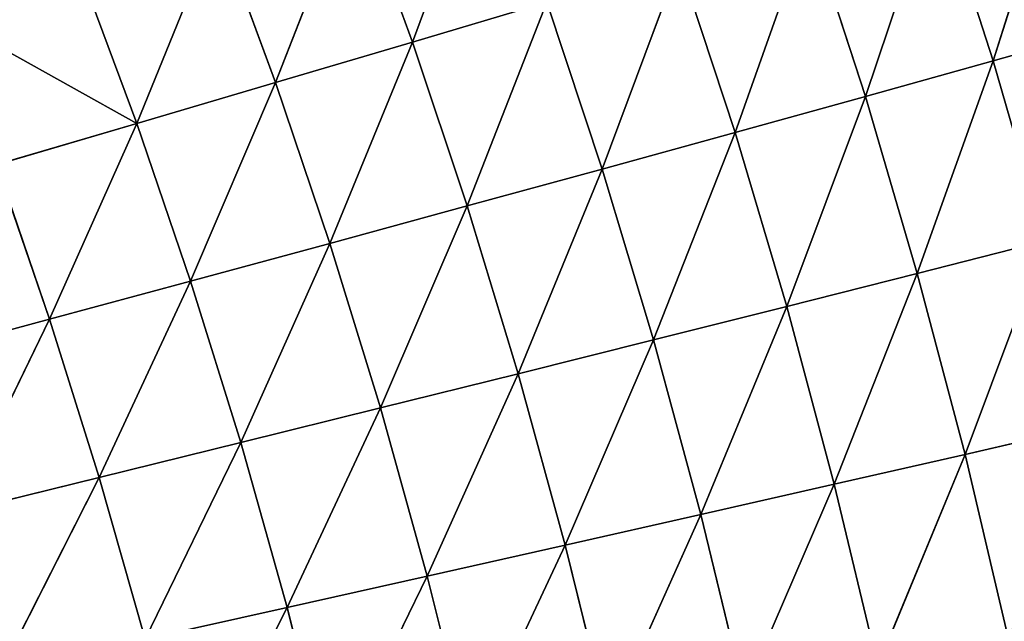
# Model space of a CAD drawing. Extents: x 0 to 500, y 0 to 390.
# Tile 844 of 1056: x 421 to 445, y 233 to 248. Entities that reach past the tile are written whole.
import ezdxf

# ---------------------------------------------------------------- set-up
doc = ezdxf.new("R2010")
doc.units = 0
doc.header["$LTSCALE"] = 25.4
doc.layers.get('0').update_dxf_attribs({"linetype": 'CONTINUOUS'})

# ---------------------------------------------------------------- blocks, each defined once
blk = doc.blocks.new('ATLANTA505_-_S_STL')
at = {"color": 0}
for p, q in [((447.676, 59.63, 142.426), (444.628, 57.374, 143.283)), ((447.676, 59.63, 142.426), (444.628, 57.374, 143.283)), ((444.628, 57.374, 143.283), (446.291, 59.597, 138.063)), ((444.628, 57.374, 143.283), (446.291, 59.597, 138.063)), ((447.07, 57.477, 152.17), (443.943, 55.347, 152.893)), ((447.07, 57.477, 152.17), (443.943, 55.347, 152.893)), ((444.628, 57.374, 143.283), (441.509, 55.238, 144.153)), ((444.628, 57.374, 143.283), (441.509, 55.238, 144.153)), ((441.509, 55.238, 144.153), (443.249, 57.337, 138.99)), ((441.509, 55.238, 144.153), (443.249, 57.337, 138.99)), ((442.777, 55.288, 148.473), (445.901, 57.421, 147.677)), ((442.777, 55.288, 148.473), (445.901, 57.421, 147.677)), ((442.777, 55.288, 148.473), (444.628, 57.374, 143.283)), ((442.777, 55.288, 148.473), (444.628, 57.374, 143.283)), ((444.628, 57.374, 143.283), (443.249, 57.337, 138.99)), ((444.628, 57.374, 143.283), (443.249, 57.337, 138.99)), ((443.943, 55.347, 152.893), (445.901, 57.421, 147.677)), ((443.943, 55.347, 152.893), (445.901, 57.421, 147.677)), ((445.901, 57.421, 147.677), (444.628, 57.374, 143.283)), ((445.901, 57.421, 147.677), (444.628, 57.374, 143.283)), ((443.943, 55.347, 152.893), (440.75, 53.333, 153.624)), ((443.943, 55.347, 152.893), (440.75, 53.333, 153.624)), ((441.811, 53.404, 158.063), (443.943, 55.347, 152.893)), ((441.811, 53.404, 158.063), (443.943, 55.347, 152.893)), ((443.943, 55.347, 152.893), (442.777, 55.288, 148.473)), ((443.943, 55.347, 152.893), (442.777, 55.288, 148.473)), ((445.006, 55.417, 157.409), (443.943, 55.347, 152.893)), ((445.006, 55.417, 157.409), (443.943, 55.347, 152.893)), ((441.509, 55.238, 144.153), (438.327, 53.22, 145.033)), ((441.509, 55.238, 144.153), (438.327, 53.22, 145.033)), ((438.327, 53.22, 145.033), (440.139, 55.199, 139.93)), ((438.327, 53.22, 145.033), (440.139, 55.199, 139.93)), ((439.588, 53.272, 149.28), (442.777, 55.288, 148.473)), ((439.588, 53.272, 149.28), (442.777, 55.288, 148.473)), ((439.588, 53.272, 149.28), (441.509, 55.238, 144.153)), ((439.588, 53.272, 149.28), (441.509, 55.238, 144.153)), ((441.509, 55.238, 144.153), (440.139, 55.199, 139.93)), ((441.509, 55.238, 144.153), (440.139, 55.199, 139.93)), ((440.75, 53.333, 153.624), (442.777, 55.288, 148.473)), ((440.75, 53.333, 153.624), (442.777, 55.288, 148.473)), ((442.777, 55.288, 148.473), (441.509, 55.238, 144.153)), ((442.777, 55.288, 148.473), (441.509, 55.238, 144.153)), ((441.811, 53.404, 158.063), (440.75, 53.333, 153.624)), ((441.811, 53.404, 158.063), (440.75, 53.333, 153.624)), ((438.327, 53.22, 145.033), (435.084, 51.316, 145.925)), ((438.327, 53.22, 145.033), (435.084, 51.316, 145.925)), ((435.084, 51.316, 145.925), (436.966, 53.178, 140.882)), ((435.084, 51.316, 145.925), (436.966, 53.178, 140.882)), ((436.338, 51.369, 150.097), (439.588, 53.272, 149.28)), ((436.338, 51.369, 150.097), (439.588, 53.272, 149.28)), ((436.338, 51.369, 150.097), (438.327, 53.22, 145.033)), ((436.338, 51.369, 150.097), (438.327, 53.22, 145.033)), ((438.327, 53.22, 145.033), (436.966, 53.178, 140.882)), ((438.327, 53.22, 145.033), (436.966, 53.178, 140.882)), ((440.75, 53.333, 153.624), (437.494, 51.432, 154.364)), ((440.75, 53.333, 153.624), (437.494, 51.432, 154.364)), ((437.494, 51.432, 154.364), (439.588, 53.272, 149.28)), ((437.494, 51.432, 154.364), (439.588, 53.272, 149.28)), ((439.588, 53.272, 149.28), (438.327, 53.22, 145.033)), ((439.588, 53.272, 149.28), (438.327, 53.22, 145.033)), ((438.553, 51.504, 158.725), (440.75, 53.333, 153.624)), ((438.553, 51.504, 158.725), (440.75, 53.333, 153.624)), ((440.75, 53.333, 153.624), (439.588, 53.272, 149.28)), ((440.75, 53.333, 153.624), (439.588, 53.272, 149.28)), ((438.553, 51.504, 158.725), (437.494, 51.432, 154.364)), ((438.553, 51.504, 158.725), (437.494, 51.432, 154.364)), ((430.447, 49.478, 142.823), (433.734, 51.273, 141.847)), ((430.447, 49.478, 142.823), (433.734, 51.273, 141.847)), ((432.287, 51.239, 137.863), (430.447, 49.478, 142.823)), ((432.287, 51.239, 137.863), (430.447, 49.478, 142.823)), ((435.084, 51.316, 145.925), (431.786, 49.522, 146.827)), ((435.084, 51.316, 145.925), (431.786, 49.522, 146.827)), ((431.786, 49.522, 146.827), (433.734, 51.273, 141.847)), ((431.786, 49.522, 146.827), (433.734, 51.273, 141.847)), ((433.03, 49.576, 150.924), (436.338, 51.369, 150.097)), ((433.03, 49.576, 150.924), (436.338, 51.369, 150.097)), ((433.03, 49.576, 150.924), (435.084, 51.316, 145.925)), ((433.03, 49.576, 150.924), (435.084, 51.316, 145.925)), ((435.084, 51.316, 145.925), (433.734, 51.273, 141.847)), ((435.084, 51.316, 145.925), (433.734, 51.273, 141.847)), ((437.494, 51.432, 154.364), (434.18, 49.639, 155.113)), ((437.494, 51.432, 154.364), (434.18, 49.639, 155.113)), ((434.18, 49.639, 155.113), (436.338, 51.369, 150.097)), ((434.18, 49.639, 155.113), (436.338, 51.369, 150.097)), ((436.338, 51.369, 150.097), (435.084, 51.316, 145.925)), ((436.338, 51.369, 150.097), (435.084, 51.316, 145.925)), ((435.235, 49.711, 159.394), (437.494, 51.432, 154.364)), ((435.235, 49.711, 159.394), (437.494, 51.432, 154.364)), ((437.494, 51.432, 154.364), (436.338, 51.369, 150.097)), ((437.494, 51.432, 154.364), (436.338, 51.369, 150.097)), ((429.669, 47.887, 151.76), (433.03, 49.576, 150.924)), ((429.669, 47.887, 151.76), (433.03, 49.576, 150.924)), ((434.18, 49.639, 155.113), (430.811, 47.949, 155.87)), ((434.18, 49.639, 155.113), (430.811, 47.949, 155.87)), ((430.811, 47.949, 155.87), (433.03, 49.576, 150.924)), ((430.811, 47.949, 155.87), (433.03, 49.576, 150.924)), ((433.03, 49.576, 150.924), (431.786, 49.522, 146.827)), ((433.03, 49.576, 150.924), (431.786, 49.522, 146.827)), ((431.861, 48.021, 160.07), (434.18, 49.639, 155.113)), ((431.861, 48.021, 160.07), (434.18, 49.639, 155.113)), ((434.18, 49.639, 155.113), (433.03, 49.576, 150.924)), ((434.18, 49.639, 155.113), (433.03, 49.576, 150.924)), ((435.235, 49.711, 159.394), (434.18, 49.639, 155.113)), ((435.235, 49.711, 159.394), (434.18, 49.639, 155.113)), ((427.108, 47.789, 143.811), (430.447, 49.478, 142.823)), ((427.108, 47.789, 143.811), (430.447, 49.478, 142.823)), ((429.014, 49.443, 138.911), (427.108, 47.789, 143.811)), ((429.014, 49.443, 138.911), (427.108, 47.789, 143.811)), ((431.786, 49.522, 146.827), (428.434, 47.833, 147.74)), ((431.786, 49.522, 146.827), (428.434, 47.833, 147.74)), ((428.434, 47.833, 147.74), (430.447, 49.478, 142.823)), ((428.434, 47.833, 147.74), (430.447, 49.478, 142.823)), ((429.014, 49.443, 138.911), (430.447, 49.478, 142.823)), ((429.014, 49.443, 138.911), (430.447, 49.478, 142.823)), ((429.669, 47.887, 151.76), (431.786, 49.522, 146.827)), ((429.669, 47.887, 151.76), (431.786, 49.522, 146.827)), ((431.786, 49.522, 146.827), (430.447, 49.478, 142.823)), ((431.786, 49.522, 146.827), (430.447, 49.478, 142.823)), ((426.257, 46.298, 152.604), (429.669, 47.887, 151.76)), ((426.257, 46.298, 152.604), (429.669, 47.887, 151.76)), ((430.811, 47.949, 155.87), (427.39, 46.36, 156.635)), ((430.811, 47.949, 155.87), (427.39, 46.36, 156.635)), ((427.39, 46.36, 156.635), (429.669, 47.887, 151.76)), ((427.39, 46.36, 156.635), (429.669, 47.887, 151.76)), ((428.433, 46.43, 160.753), (430.811, 47.949, 155.87)), ((428.433, 46.43, 160.753), (430.811, 47.949, 155.87)), ((429.669, 47.887, 151.76), (428.434, 47.833, 147.74)), ((429.669, 47.887, 151.76), (428.434, 47.833, 147.74)), ((430.811, 47.949, 155.87), (429.669, 47.887, 151.76)), ((430.811, 47.949, 155.87), (429.669, 47.887, 151.76)), ((431.861, 48.021, 160.07), (430.811, 47.949, 155.87)), ((431.861, 48.021, 160.07), (430.811, 47.949, 155.87)), ((423.721, 46.201, 144.809), (427.108, 47.789, 143.811)), ((423.721, 46.201, 144.809), (427.108, 47.789, 143.811)), ((425.69, 47.753, 139.972), (423.721, 46.201, 144.809)), ((425.69, 47.753, 139.972), (423.721, 46.201, 144.809)), ((428.434, 47.833, 147.74), (425.033, 46.245, 148.663)), ((428.434, 47.833, 147.74), (425.033, 46.245, 148.663)), ((425.033, 46.245, 148.663), (427.108, 47.789, 143.811)), ((425.033, 46.245, 148.663), (427.108, 47.789, 143.811)), ((425.69, 47.753, 139.972), (427.108, 47.789, 143.811)), ((425.69, 47.753, 139.972), (427.108, 47.789, 143.811)), ((426.257, 46.298, 152.604), (428.434, 47.833, 147.74)), ((426.257, 46.298, 152.604), (428.434, 47.833, 147.74)), ((428.434, 47.833, 147.74), (427.108, 47.789, 143.811)), ((428.434, 47.833, 147.74), (427.108, 47.789, 143.811)), ((428.433, 46.43, 160.753), (427.39, 46.36, 156.635)), ((428.433, 46.43, 160.753), (427.39, 46.36, 156.635)), ((420.288, 44.709, 145.818), (423.721, 46.201, 144.809)), ((420.288, 44.709, 145.818), (423.721, 46.201, 144.809)), ((425.033, 46.245, 148.663), (421.586, 44.752, 149.595)), ((425.033, 46.245, 148.663), (421.586, 44.752, 149.595)), ((421.586, 44.752, 149.595), (423.721, 46.201, 144.809)), ((421.586, 44.752, 149.595), (423.721, 46.201, 144.809)), ((422.319, 46.164, 141.044), (423.721, 46.201, 144.809)), ((422.319, 46.164, 141.044), (423.721, 46.201, 144.809)), ((422.796, 44.804, 153.458), (426.257, 46.298, 152.604)), ((422.796, 44.804, 153.458), (426.257, 46.298, 152.604)), ((422.796, 44.804, 153.458), (425.033, 46.245, 148.663)), ((422.796, 44.804, 153.458), (425.033, 46.245, 148.663)), ((425.033, 46.245, 148.663), (423.721, 46.201, 144.809)), ((425.033, 46.245, 148.663), (423.721, 46.201, 144.809)), ((427.39, 46.36, 156.635), (423.919, 44.865, 157.408)), ((427.39, 46.36, 156.635), (423.919, 44.865, 157.408)), ((423.919, 44.865, 157.408), (426.257, 46.298, 152.604)), ((423.919, 44.865, 157.408), (426.257, 46.298, 152.604)), ((424.955, 44.933, 161.444), (427.39, 46.36, 156.635)), ((424.955, 44.933, 161.444), (427.39, 46.36, 156.635)), ((426.257, 46.298, 152.604), (425.033, 46.245, 148.663)), ((426.257, 46.298, 152.604), (425.033, 46.245, 148.663)), ((427.39, 46.36, 156.635), (426.257, 46.298, 152.604)), ((427.39, 46.36, 156.635), (426.257, 46.298, 152.604)), ((421.586, 44.752, 149.595), (418.094, 43.351, 150.536)), ((421.586, 44.752, 149.595), (418.094, 43.351, 150.536)), ((419.29, 43.402, 154.32), (422.796, 44.804, 153.458)), ((419.29, 43.402, 154.32), (422.796, 44.804, 153.458)), ((419.29, 43.402, 154.32), (421.586, 44.752, 149.595)), ((419.29, 43.402, 154.32), (421.586, 44.752, 149.595)), ((421.586, 44.752, 149.595), (420.288, 44.709, 145.818)), ((421.586, 44.752, 149.595), (420.288, 44.709, 145.818)), ((420.402, 43.46, 158.188), (422.796, 44.804, 153.458)), ((420.402, 43.46, 158.188), (422.796, 44.804, 153.458)), ((422.796, 44.804, 153.458), (421.586, 44.752, 149.595)), ((422.796, 44.804, 153.458), (421.586, 44.752, 149.595)), ((423.919, 44.865, 157.408), (422.796, 44.804, 153.458)), ((423.919, 44.865, 157.408), (422.796, 44.804, 153.458))]:
    blk.add_line(p, q, dxfattribs=at)
mesh = blk.add_polyface(dxfattribs=at)
corners = [(445.901, 57.421, 147.677), (447.676, 59.63, 142.426), (444.628, 57.374, 143.283)]
mesh.append_faces([[corners[k] for k in face] for face in [(0, 1, 2)]], dxfattribs={"color": 0})
mesh = blk.add_polyface(dxfattribs=at)
corners = [(444.628, 57.374, 143.283), (447.676, 59.63, 142.426), (446.291, 59.597, 138.063)]
mesh.append_faces([[corners[k] for k in face] for face in [(0, 1, 2)]], dxfattribs={"color": 0})
mesh = blk.add_polyface(dxfattribs=at)
corners = [(444.628, 57.374, 143.283), (446.291, 59.597, 138.063), (443.249, 57.337, 138.99)]
mesh.append_faces([[corners[k] for k in face] for face in [(0, 1, 2)]], dxfattribs={"color": 0})
mesh = blk.add_polyface(dxfattribs=at)
corners = [(445.006, 55.417, 157.409), (447.07, 57.477, 152.17), (443.943, 55.347, 152.893)]
mesh.append_faces([[corners[k] for k in face] for face in [(0, 1, 2)]], dxfattribs={"color": 0})
mesh = blk.add_polyface(dxfattribs=at)
corners = [(443.943, 55.347, 152.893), (447.07, 57.477, 152.17), (445.901, 57.421, 147.677)]
mesh.append_faces([[corners[k] for k in face] for face in [(0, 1, 2)]], dxfattribs={"color": 0})
mesh = blk.add_polyface(dxfattribs=at)
corners = [(441.509, 55.238, 144.153), (443.249, 57.337, 138.99), (440.139, 55.199, 139.93)]
mesh.append_faces([[corners[k] for k in face] for face in [(0, 1, 2)]], dxfattribs={"color": 0})
mesh = blk.add_polyface(dxfattribs=at)
corners = [(442.777, 55.288, 148.473), (444.628, 57.374, 143.283), (441.509, 55.238, 144.153)]
mesh.append_faces([[corners[k] for k in face] for face in [(0, 1, 2)]], dxfattribs={"color": 0})
mesh = blk.add_polyface(dxfattribs=at)
corners = [(441.509, 55.238, 144.153), (444.628, 57.374, 143.283), (443.249, 57.337, 138.99)]
mesh.append_faces([[corners[k] for k in face] for face in [(0, 1, 2)]], dxfattribs={"color": 0})
mesh = blk.add_polyface(dxfattribs=at)
corners = [(442.777, 55.288, 148.473), (445.901, 57.421, 147.677), (444.628, 57.374, 143.283)]
mesh.append_faces([[corners[k] for k in face] for face in [(0, 1, 2)]], dxfattribs={"color": 0})
mesh = blk.add_polyface(dxfattribs=at)
corners = [(443.943, 55.347, 152.893), (445.901, 57.421, 147.677), (442.777, 55.288, 148.473)]
mesh.append_faces([[corners[k] for k in face] for face in [(0, 1, 2)]], dxfattribs={"color": 0})
mesh = blk.add_polyface(dxfattribs=at)
corners = [(441.811, 53.404, 158.063), (443.943, 55.347, 152.893), (440.75, 53.333, 153.624)]
mesh.append_faces([[corners[k] for k in face] for face in [(0, 1, 2)]], dxfattribs={"color": 0})
mesh = blk.add_polyface(dxfattribs=at)
corners = [(440.75, 53.333, 153.624), (443.943, 55.347, 152.893), (442.777, 55.288, 148.473)]
mesh.append_faces([[corners[k] for k in face] for face in [(0, 1, 2)]], dxfattribs={"color": 0})
mesh = blk.add_polyface(dxfattribs=at)
corners = [(441.811, 53.404, 158.063), (445.006, 55.417, 157.409), (443.943, 55.347, 152.893)]
mesh.append_faces([[corners[k] for k in face] for face in [(0, 1, 2)]], dxfattribs={"color": 0})
mesh = blk.add_polyface(dxfattribs=at)
corners = [(438.327, 53.22, 145.033), (440.139, 55.199, 139.93), (436.966, 53.178, 140.882)]
mesh.append_faces([[corners[k] for k in face] for face in [(0, 1, 2)]], dxfattribs={"color": 0})
mesh = blk.add_polyface(dxfattribs=at)
corners = [(439.588, 53.272, 149.28), (441.509, 55.238, 144.153), (438.327, 53.22, 145.033)]
mesh.append_faces([[corners[k] for k in face] for face in [(0, 1, 2)]], dxfattribs={"color": 0})
mesh = blk.add_polyface(dxfattribs=at)
corners = [(438.327, 53.22, 145.033), (441.509, 55.238, 144.153), (440.139, 55.199, 139.93)]
mesh.append_faces([[corners[k] for k in face] for face in [(0, 1, 2)]], dxfattribs={"color": 0})
mesh = blk.add_polyface(dxfattribs=at)
corners = [(439.588, 53.272, 149.28), (442.777, 55.288, 148.473), (441.509, 55.238, 144.153)]
mesh.append_faces([[corners[k] for k in face] for face in [(0, 1, 2)]], dxfattribs={"color": 0})
mesh = blk.add_polyface(dxfattribs=at)
corners = [(440.75, 53.333, 153.624), (442.777, 55.288, 148.473), (439.588, 53.272, 149.28)]
mesh.append_faces([[corners[k] for k in face] for face in [(0, 1, 2)]], dxfattribs={"color": 0})
mesh = blk.add_polyface(dxfattribs=at)
corners = [(438.553, 51.504, 158.725), (441.811, 53.404, 158.063), (440.75, 53.333, 153.624)]
mesh.append_faces([[corners[k] for k in face] for face in [(0, 1, 2)]], dxfattribs={"color": 0})
mesh = blk.add_polyface(dxfattribs=at)
corners = [(435.084, 51.316, 145.925), (436.966, 53.178, 140.882), (433.734, 51.273, 141.847)]
mesh.append_faces([[corners[k] for k in face] for face in [(0, 1, 2)]], dxfattribs={"color": 0})
mesh = blk.add_polyface(dxfattribs=at)
corners = [(436.338, 51.369, 150.097), (438.327, 53.22, 145.033), (435.084, 51.316, 145.925)]
mesh.append_faces([[corners[k] for k in face] for face in [(0, 1, 2)]], dxfattribs={"color": 0})
mesh = blk.add_polyface(dxfattribs=at)
corners = [(435.084, 51.316, 145.925), (438.327, 53.22, 145.033), (436.966, 53.178, 140.882)]
mesh.append_faces([[corners[k] for k in face] for face in [(0, 1, 2)]], dxfattribs={"color": 0})
mesh = blk.add_polyface(dxfattribs=at)
corners = [(436.338, 51.369, 150.097), (439.588, 53.272, 149.28), (438.327, 53.22, 145.033)]
mesh.append_faces([[corners[k] for k in face] for face in [(0, 1, 2)]], dxfattribs={"color": 0})
mesh = blk.add_polyface(dxfattribs=at)
corners = [(437.494, 51.432, 154.364), (439.588, 53.272, 149.28), (436.338, 51.369, 150.097)]
mesh.append_faces([[corners[k] for k in face] for face in [(0, 1, 2)]], dxfattribs={"color": 0})
mesh = blk.add_polyface(dxfattribs=at)
corners = [(438.553, 51.504, 158.725), (440.75, 53.333, 153.624), (437.494, 51.432, 154.364)]
mesh.append_faces([[corners[k] for k in face] for face in [(0, 1, 2)]], dxfattribs={"color": 0})
mesh = blk.add_polyface(dxfattribs=at)
corners = [(437.494, 51.432, 154.364), (440.75, 53.333, 153.624), (439.588, 53.272, 149.28)]
mesh.append_faces([[corners[k] for k in face] for face in [(0, 1, 2)]], dxfattribs={"color": 0})
mesh = blk.add_polyface(dxfattribs=at)
corners = [(435.235, 49.711, 159.394), (438.553, 51.504, 158.725), (437.494, 51.432, 154.364)]
mesh.append_faces([[corners[k] for k in face] for face in [(0, 1, 2)]], dxfattribs={"color": 0})
mesh = blk.add_polyface(dxfattribs=at)
corners = [(430.447, 49.478, 142.823), (432.287, 51.239, 137.863), (429.014, 49.443, 138.911)]
mesh.append_faces([[corners[k] for k in face] for face in [(0, 1, 2)]], dxfattribs={"color": 0})
mesh = blk.add_polyface(dxfattribs=at)
corners = [(430.447, 49.478, 142.823), (433.734, 51.273, 141.847), (432.287, 51.239, 137.863)]
mesh.append_faces([[corners[k] for k in face] for face in [(0, 1, 2)]], dxfattribs={"color": 0})
mesh = blk.add_polyface(dxfattribs=at)
corners = [(431.786, 49.522, 146.827), (433.734, 51.273, 141.847), (430.447, 49.478, 142.823)]
mesh.append_faces([[corners[k] for k in face] for face in [(0, 1, 2)]], dxfattribs={"color": 0})
mesh = blk.add_polyface(dxfattribs=at)
corners = [(433.03, 49.576, 150.924), (435.084, 51.316, 145.925), (431.786, 49.522, 146.827)]
mesh.append_faces([[corners[k] for k in face] for face in [(0, 1, 2)]], dxfattribs={"color": 0})
mesh = blk.add_polyface(dxfattribs=at)
corners = [(431.786, 49.522, 146.827), (435.084, 51.316, 145.925), (433.734, 51.273, 141.847)]
mesh.append_faces([[corners[k] for k in face] for face in [(0, 1, 2)]], dxfattribs={"color": 0})
mesh = blk.add_polyface(dxfattribs=at)
corners = [(433.03, 49.576, 150.924), (436.338, 51.369, 150.097), (435.084, 51.316, 145.925)]
mesh.append_faces([[corners[k] for k in face] for face in [(0, 1, 2)]], dxfattribs={"color": 0})
mesh = blk.add_polyface(dxfattribs=at)
corners = [(434.18, 49.639, 155.113), (436.338, 51.369, 150.097), (433.03, 49.576, 150.924)]
mesh.append_faces([[corners[k] for k in face] for face in [(0, 1, 2)]], dxfattribs={"color": 0})
mesh = blk.add_polyface(dxfattribs=at)
corners = [(435.235, 49.711, 159.394), (437.494, 51.432, 154.364), (434.18, 49.639, 155.113)]
mesh.append_faces([[corners[k] for k in face] for face in [(0, 1, 2)]], dxfattribs={"color": 0})
mesh = blk.add_polyface(dxfattribs=at)
corners = [(434.18, 49.639, 155.113), (437.494, 51.432, 154.364), (436.338, 51.369, 150.097)]
mesh.append_faces([[corners[k] for k in face] for face in [(0, 1, 2)]], dxfattribs={"color": 0})
mesh = blk.add_polyface(dxfattribs=at)
corners = [(429.669, 47.887, 151.76), (433.03, 49.576, 150.924), (431.786, 49.522, 146.827)]
mesh.append_faces([[corners[k] for k in face] for face in [(0, 1, 2)]], dxfattribs={"color": 0})
mesh = blk.add_polyface(dxfattribs=at)
corners = [(430.811, 47.949, 155.87), (433.03, 49.576, 150.924), (429.669, 47.887, 151.76)]
mesh.append_faces([[corners[k] for k in face] for face in [(0, 1, 2)]], dxfattribs={"color": 0})
mesh = blk.add_polyface(dxfattribs=at)
corners = [(431.861, 48.021, 160.07), (434.18, 49.639, 155.113), (430.811, 47.949, 155.87)]
mesh.append_faces([[corners[k] for k in face] for face in [(0, 1, 2)]], dxfattribs={"color": 0})
mesh = blk.add_polyface(dxfattribs=at)
corners = [(430.811, 47.949, 155.87), (434.18, 49.639, 155.113), (433.03, 49.576, 150.924)]
mesh.append_faces([[corners[k] for k in face] for face in [(0, 1, 2)]], dxfattribs={"color": 0})
mesh = blk.add_polyface(dxfattribs=at)
corners = [(431.861, 48.021, 160.07), (435.235, 49.711, 159.394), (434.18, 49.639, 155.113)]
mesh.append_faces([[corners[k] for k in face] for face in [(0, 1, 2)]], dxfattribs={"color": 0})
mesh = blk.add_polyface(dxfattribs=at)
corners = [(427.108, 47.789, 143.811), (429.014, 49.443, 138.911), (425.69, 47.753, 139.972)]
mesh.append_faces([[corners[k] for k in face] for face in [(0, 1, 2)]], dxfattribs={"color": 0})
mesh = blk.add_polyface(dxfattribs=at)
corners = [(427.108, 47.789, 143.811), (430.447, 49.478, 142.823), (429.014, 49.443, 138.911)]
mesh.append_faces([[corners[k] for k in face] for face in [(0, 1, 2)]], dxfattribs={"color": 0})
mesh = blk.add_polyface(dxfattribs=at)
corners = [(428.434, 47.833, 147.74), (430.447, 49.478, 142.823), (427.108, 47.789, 143.811)]
mesh.append_faces([[corners[k] for k in face] for face in [(0, 1, 2)]], dxfattribs={"color": 0})
mesh = blk.add_polyface(dxfattribs=at)
corners = [(429.669, 47.887, 151.76), (431.786, 49.522, 146.827), (428.434, 47.833, 147.74)]
mesh.append_faces([[corners[k] for k in face] for face in [(0, 1, 2)]], dxfattribs={"color": 0})
mesh = blk.add_polyface(dxfattribs=at)
corners = [(428.434, 47.833, 147.74), (431.786, 49.522, 146.827), (430.447, 49.478, 142.823)]
mesh.append_faces([[corners[k] for k in face] for face in [(0, 1, 2)]], dxfattribs={"color": 0})
mesh = blk.add_polyface(dxfattribs=at)
corners = [(426.257, 46.298, 152.604), (429.669, 47.887, 151.76), (428.434, 47.833, 147.74)]
mesh.append_faces([[corners[k] for k in face] for face in [(0, 1, 2)]], dxfattribs={"color": 0})
mesh = blk.add_polyface(dxfattribs=at)
corners = [(427.39, 46.36, 156.635), (429.669, 47.887, 151.76), (426.257, 46.298, 152.604)]
mesh.append_faces([[corners[k] for k in face] for face in [(0, 1, 2)]], dxfattribs={"color": 0})
mesh = blk.add_polyface(dxfattribs=at)
corners = [(428.433, 46.43, 160.753), (430.811, 47.949, 155.87), (427.39, 46.36, 156.635)]
mesh.append_faces([[corners[k] for k in face] for face in [(0, 1, 2)]], dxfattribs={"color": 0})
mesh = blk.add_polyface(dxfattribs=at)
corners = [(427.39, 46.36, 156.635), (430.811, 47.949, 155.87), (429.669, 47.887, 151.76)]
mesh.append_faces([[corners[k] for k in face] for face in [(0, 1, 2)]], dxfattribs={"color": 0})
mesh = blk.add_polyface(dxfattribs=at)
corners = [(428.433, 46.43, 160.753), (431.861, 48.021, 160.07), (430.811, 47.949, 155.87)]
mesh.append_faces([[corners[k] for k in face] for face in [(0, 1, 2)]], dxfattribs={"color": 0})
mesh = blk.add_polyface(dxfattribs=at)
corners = [(423.721, 46.201, 144.809), (425.69, 47.753, 139.972), (422.319, 46.164, 141.044)]
mesh.append_faces([[corners[k] for k in face] for face in [(0, 1, 2)]], dxfattribs={"color": 0})
mesh = blk.add_polyface(dxfattribs=at)
corners = [(423.721, 46.201, 144.809), (427.108, 47.789, 143.811), (425.69, 47.753, 139.972)]
mesh.append_faces([[corners[k] for k in face] for face in [(0, 1, 2)]], dxfattribs={"color": 0})
mesh = blk.add_polyface(dxfattribs=at)
corners = [(425.033, 46.245, 148.663), (427.108, 47.789, 143.811), (423.721, 46.201, 144.809)]
mesh.append_faces([[corners[k] for k in face] for face in [(0, 1, 2)]], dxfattribs={"color": 0})
mesh = blk.add_polyface(dxfattribs=at)
corners = [(426.257, 46.298, 152.604), (428.434, 47.833, 147.74), (425.033, 46.245, 148.663)]
mesh.append_faces([[corners[k] for k in face] for face in [(0, 1, 2)]], dxfattribs={"color": 0})
mesh = blk.add_polyface(dxfattribs=at)
corners = [(425.033, 46.245, 148.663), (428.434, 47.833, 147.74), (427.108, 47.789, 143.811)]
mesh.append_faces([[corners[k] for k in face] for face in [(0, 1, 2)]], dxfattribs={"color": 0})
mesh = blk.add_polyface(dxfattribs=at)
corners = [(424.955, 44.933, 161.444), (428.433, 46.43, 160.753), (427.39, 46.36, 156.635)]
mesh.append_faces([[corners[k] for k in face] for face in [(0, 1, 2)]], dxfattribs={"color": 0})
mesh = blk.add_polyface(dxfattribs=at)
corners = [(418.904, 44.673, 142.128), (423.721, 46.201, 144.809), (422.319, 46.164, 141.044), (420.288, 44.709, 145.818)]
mesh.append_faces([[corners[k] for k in face] for face in [(0, 1, 2), (1, 0, 3)]], dxfattribs={"vtx0": -1, "color": 0})
mesh = blk.add_polyface(dxfattribs=at)
corners = [(421.586, 44.752, 149.595), (423.721, 46.201, 144.809), (420.288, 44.709, 145.818)]
mesh.append_faces([[corners[k] for k in face] for face in [(0, 1, 2)]], dxfattribs={"color": 0})
mesh = blk.add_polyface(dxfattribs=at)
corners = [(422.796, 44.804, 153.458), (425.033, 46.245, 148.663), (421.586, 44.752, 149.595)]
mesh.append_faces([[corners[k] for k in face] for face in [(0, 1, 2)]], dxfattribs={"color": 0})
mesh = blk.add_polyface(dxfattribs=at)
corners = [(421.586, 44.752, 149.595), (425.033, 46.245, 148.663), (423.721, 46.201, 144.809)]
mesh.append_faces([[corners[k] for k in face] for face in [(0, 1, 2)]], dxfattribs={"color": 0})
mesh = blk.add_polyface(dxfattribs=at)
corners = [(422.796, 44.804, 153.458), (426.257, 46.298, 152.604), (425.033, 46.245, 148.663)]
mesh.append_faces([[corners[k] for k in face] for face in [(0, 1, 2)]], dxfattribs={"color": 0})
mesh = blk.add_polyface(dxfattribs=at)
corners = [(423.919, 44.865, 157.408), (426.257, 46.298, 152.604), (422.796, 44.804, 153.458)]
mesh.append_faces([[corners[k] for k in face] for face in [(0, 1, 2)]], dxfattribs={"color": 0})
mesh = blk.add_polyface(dxfattribs=at)
corners = [(424.955, 44.933, 161.444), (427.39, 46.36, 156.635), (423.919, 44.865, 157.408)]
mesh.append_faces([[corners[k] for k in face] for face in [(0, 1, 2)]], dxfattribs={"color": 0})
mesh = blk.add_polyface(dxfattribs=at)
corners = [(423.919, 44.865, 157.408), (427.39, 46.36, 156.635), (426.257, 46.298, 152.604)]
mesh.append_faces([[corners[k] for k in face] for face in [(0, 1, 2)]], dxfattribs={"color": 0})
mesh = blk.add_polyface(dxfattribs=at)
corners = [(419.29, 43.402, 154.32), (421.586, 44.752, 149.595), (418.094, 43.351, 150.536)]
mesh.append_faces([[corners[k] for k in face] for face in [(0, 1, 2)]], dxfattribs={"color": 0})
mesh = blk.add_polyface(dxfattribs=at)
corners = [(418.094, 43.351, 150.536), (421.586, 44.752, 149.595), (420.288, 44.709, 145.818)]
mesh.append_faces([[corners[k] for k in face] for face in [(0, 1, 2)]], dxfattribs={"color": 0})
mesh = blk.add_polyface(dxfattribs=at)
corners = [(419.29, 43.402, 154.32), (422.796, 44.804, 153.458), (421.586, 44.752, 149.595)]
mesh.append_faces([[corners[k] for k in face] for face in [(0, 1, 2)]], dxfattribs={"color": 0})
mesh = blk.add_polyface(dxfattribs=at)
corners = [(420.402, 43.46, 158.188), (422.796, 44.804, 153.458), (419.29, 43.402, 154.32)]
mesh.append_faces([[corners[k] for k in face] for face in [(0, 1, 2)]], dxfattribs={"color": 0})
mesh = blk.add_polyface(dxfattribs=at)
corners = [(420.402, 43.46, 158.188), (423.919, 44.865, 157.408), (422.796, 44.804, 153.458)]
mesh.append_faces([[corners[k] for k in face] for face in [(0, 1, 2)]], dxfattribs={"color": 0})

msp = doc.modelspace()

# ---------------------------------------------------------------- block references
at = {"color": 254, "extrusion": (0, -1, 1.11022e-16)}
msp.add_blockref('ATLANTA505_-_S_STL', (-0.149, -0.01, -389.852), dxfattribs=at)

doc.saveas('drawing.dxf')
